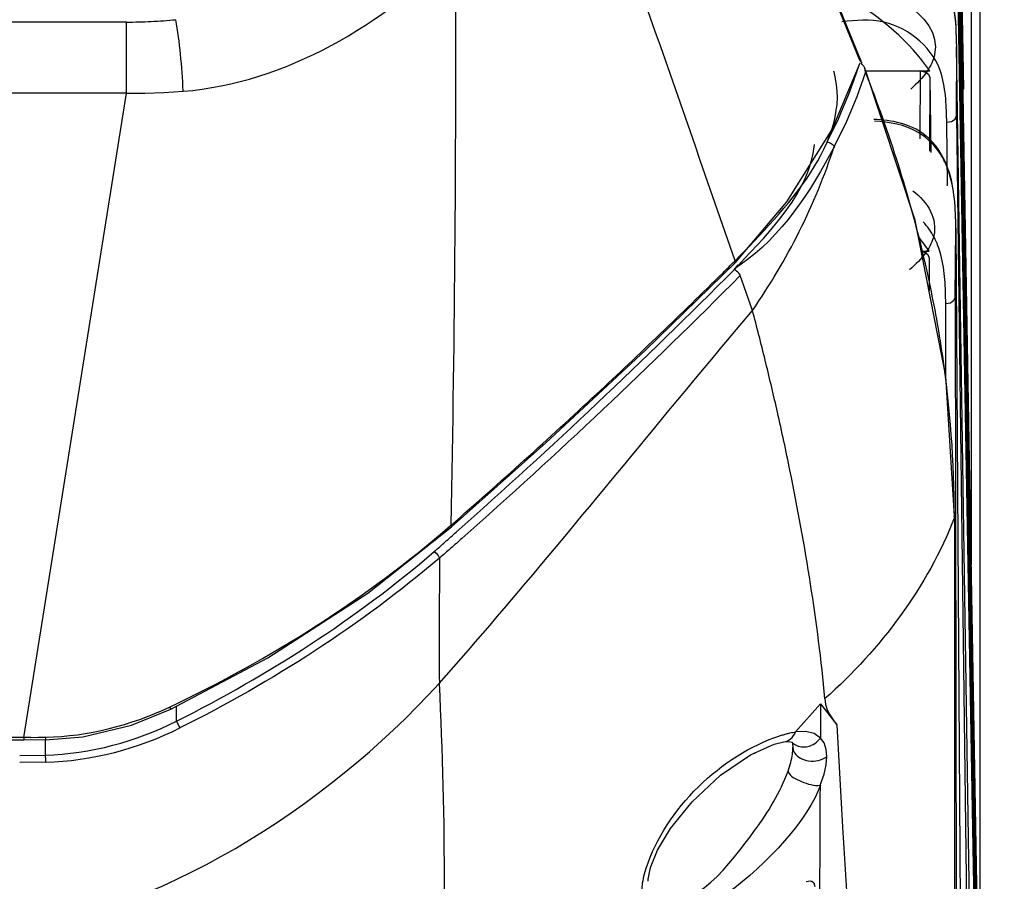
# Paper-space layout 'Sheet' of a CAD drawing. Header units: inches. Extents: x 0.2 to 10.8, y 0.2 to 8.3.
# Tile 418 of 545: x 7.849 to 8.053, y 4.941 to 5.119. Entities that reach past the tile are written whole.
import ezdxf

# ---------------------------------------------------------------- set-up
doc = ezdxf.new("R2010")
doc.units = ezdxf.units.IN
doc.header["$MEASUREMENT"] = 0
doc.layers.get('0').update_dxf_attribs({"lineweight": 5})

psp = doc.layouts.new('Sheet')

# ---------------------------------------------------------------- linework, layer by layer
at = {"color": 0, "linetype": 'ByBlock', "lineweight": -3}
for p, q in [((8.047632, 5.236273), (8.047632, 4.902245)), ((8.045864, 5.006374), (8.045864, 5.235001)), ((8.022801, 5.111168), (7.984269, 5.20568)), ((8.022809, 5.11071), (7.985887, 5.201446)), ((8.042875, 5.191601), (8.044213, 5.10488)), ((8.049637, 4.786553), (8.042863, 5.177339)), ((8.042894, 5.154282), (8.052696, 4.619786)), ((8.042879, 5.141806), (8.052295, 4.619786)), ((8.052058, 4.619786), (8.042888, 5.137296)), ((7.870713, 5.118793), (7.549042, 5.118793)), ((7.870753, 5.104042), (7.870713, 5.118793)), ((8.042765, 5.099424), (8.042821, 5.113642)), ((8.050335, 4.619786), (8.042785, 5.113643)), ((8.023045, 5.110772), (8.022739, 5.111267)), ((8.022808, 5.111161), (8.022868, 5.110956)), ((8.022868, 5.110956), (8.022836, 5.110725)), ((8.017012, 5.096512), (8.022834, 5.110363)), ((8.023094, 5.110316), (8.023045, 5.110772)), ((8.023945, 5.108389), (8.023776, 5.109274)), ((8.023967, 5.1087), (8.037228, 5.1087)), ((8.035245, 5.1087), (8.035212, 5.094587)), ((8.037246, 5.107298), (8.0372, 5.092088)), ((8.037245, 5.107298), (8.037434, 5.091794)), ((7.870753, 5.104042), (7.729634, 5.104042)), ((7.849417, 4.970597), (7.870753, 5.104042)), ((8.042815, 5.099423), (8.048734, 4.619786)), ((8.040934, 5.084879), (8.040769, 5.098002)), ((8.042542, 5.061876), (8.04264, 5.076129)), ((8.04264, 5.076129), (8.045593, 4.619786)), ((8.035489, 5.071331), (8.037118, 5.071331)), ((7.978282, 5.050812), (7.996952, 5.068976)), ((7.996682, 5.067497), (7.997533, 5.068474)), ((7.996682, 5.067497), (7.997584, 5.06845)), ((7.996736, 5.069208), (7.996885, 5.069355)), ((7.996737, 5.069202), (7.996888, 5.069348)), ((7.996889, 5.069348), (7.996955, 5.068978)), ((8.03712, 5.069918), (8.037089, 5.063177)), ((8.000498, 5.059064), (7.997953, 5.066283)), ((8.040572, 5.045452), (8.040546, 5.060468)), ((8.043305, 4.619786), (8.042544, 5.061876)), ((8.000665, 5.058429), (8.000498, 5.059064)), ((7.957659, 5.031633), (7.978282, 5.050812)), ((8.042391, 5.016399), (8.040571, 5.045468)), ((7.938099, 5.014214), (7.957659, 5.031633)), ((8.042341, 5.016153), (8.042325, 5.016395)), ((8.042394, 5.016398), (8.042333, 4.619786)), ((8.042344, 5.016152), (8.042394, 5.016398)), ((7.937888, 5.014468), (7.938036, 5.014591)), ((7.937891, 5.014466), (7.938036, 5.014591)), ((7.938027, 5.014597), (7.938101, 5.014216)), ((7.87966, 4.976875), (7.87993, 4.976431)), ((7.881092, 4.973964), (7.881084, 4.977031)), ((8.009429, 4.97175), (8.014593, 4.977574)), ((8.014593, 4.977575), (8.014583, 4.970459)), ((8.014593, 4.977574), (8.017985, 4.973201)), ((8.017985, 4.9732), (8.019175, 4.952014)), ((7.850921, 4.970602), (7.570338, 4.970597)), ((7.849417, 4.970597), (7.849417, 4.970023)), ((7.850921, 4.970602), (7.852419, 4.970618)), ((7.852419, 4.970618), (7.853913, 4.970643)), ((7.853913, 4.970643), (7.853906, 4.970081)), ((7.849417, 4.970023), (7.570338, 4.970023)), ((7.853903, 4.970073), (7.849417, 4.970024)), ((7.853877, 4.970073), (7.853877, 4.966935)), ((8.008678, 4.96963), (8.008733, 4.969572)), ((7.848585, 4.966867), (7.853877, 4.966935)), ((7.853919, 4.965461), (7.848586, 4.965397))]:
    psp.add_line(p, q, dxfattribs=at)
for points in [[(8.015967, 5.093969), (8.017025, 5.096096), (8.018156, 5.098443), (8.019314, 5.101073), (8.020471, 5.103842), (8.0216, 5.10688), (8.022536, 5.109688)], [(8.022836, 5.110725), (8.022974, 5.110612), (8.023065, 5.110491), (8.023098, 5.110361), (8.023094, 5.110316)], [(8.023776, 5.109274), (8.023572, 5.109665), (8.023165, 5.11005), (8.023043, 5.110076)], [(8.040571, 5.045468), (8.03422, 5.07779), (8.023777, 5.109274)], [(8.023946, 5.108391), (8.022151, 5.103298), (8.019978, 5.09817), (8.017429, 5.093025)], [(8.035245, 5.108698), (8.036244, 5.10851), (8.036969, 5.108002), (8.037245, 5.107298)], [(7.870753, 5.104043), (7.874548, 5.104065), (7.878455, 5.104201), (7.882468, 5.104462)], [(8.04077, 5.098037), (8.04173, 5.098199), (8.042493, 5.098691), (8.042815, 5.099423)], [(7.996953, 5.068977), (8.007605, 5.081537), (8.017012, 5.096512)], [(8.035504, 5.071256), (8.036122, 5.071139), (8.036849, 5.070627), (8.03712, 5.069918)], [(7.997953, 5.066283), (7.997847, 5.06653), (7.997661, 5.06677), (7.997438, 5.067007), (7.997196, 5.067225), (7.996952, 5.067407), (7.996727, 5.067541)], [(8.040542, 5.060468), (8.041512, 5.060645), (8.042255, 5.061151), (8.042544, 5.061876)], [(7.879943, 4.976426), (7.900028, 4.987062), (7.920728, 5.000459), (7.938099, 5.014214)], [(7.934516, 5.009099), (7.93494, 5.008732), (7.935339, 5.008251), (7.935628, 5.007754)], [(8.015522, 4.978621), (8.015647, 4.977428), (8.015998, 4.976317), (8.016538, 4.975267), (8.017212, 4.974239), (8.017985, 4.9732)], [(7.853903, 4.970073), (7.861646, 4.970739), (7.871761, 4.973144), (7.879943, 4.976426)], [(8.014583, 4.970458), (8.013273, 4.971372), (8.011558, 4.971817), (8.009429, 4.97175)], [(8.015893, 4.966657), (8.015759, 4.968113), (8.015322, 4.969438), (8.014583, 4.970458)], [(7.978877, 4.940792), (7.978893, 4.941219), (7.979371, 4.943659), (7.980821, 4.947233), (7.983518, 4.951724), (7.987981, 4.957237), (7.993889, 4.962756), (8.000085, 4.967015), (8.004959, 4.969212), (8.007002, 4.969688)], [(8.007025, 4.969691), (8.007981, 4.969743), (8.008694, 4.969608)], [(8.008694, 4.969608), (8.0088, 4.969315), (8.008877, 4.968496)], [(8.014558, 4.960699), (8.01532, 4.962955), (8.015754, 4.96494), (8.015893, 4.966657)], [(8.011598, 4.940737), (8.012477, 4.940869), (8.012786, 4.940802), (8.013238, 4.940446), (8.013437, 4.939703)]]:
    psp.add_lwpolyline(points, dxfattribs=at)
for centre, radius, start, end in [((-2.439868, 1.461099), 11.042887, 19.071553, 19.5932647), ((3.026825, 5.112288), 4.912166, 358.860524, 0.249732), ((7.999039, 5.103296), 0.019073, 15.72283, 16.21088), ((7.174585, 5.895934), 1.165937, 314.678267, 314.841029), ((7.133149, 5.924491), 1.216602, 311.48716, 315.217751), ((7.133289, 5.92434), 1.218149, 311.487319, 315.219822), ((7.153373, 5.917584), 1.196246, 312.930004, 314.671587), ((7.81113, 5.01624), 0.231211, 0.03847, 8.41025), ((7.115202, 5.958631), 1.252299, 311.07556, 312.929587), ((-7.345088, 5.016677), 15.35975, 359.4754125, 359.7911877)]:
    psp.add_arc(centre, radius, start, end, dxfattribs=at)
for points, knots in [([(8.042821, 5.11366), (8.042739, 5.119067), (8.042267, 5.133174), (8.026771, 5.136531), (8.020103, 5.135631)], [0, 0, 0, 0, 0.4455905, 1, 1, 1, 1]), ([(8.042821, 5.113642), (8.042741, 5.118912), (8.042192, 5.132854), (8.026869, 5.136128), (8.020157, 5.135369)], [0, 0, 0, 0, 0.4383276, 1, 1, 1, 1]), ([(7.870713, 5.118793), (7.872424, 5.118801), (7.875845, 5.118895), (7.879258, 5.119136), (7.880961, 5.119293)], [0, 0, 0, 0, 0.500025, 1, 1, 1, 1]), ([(7.882468, 5.104462), (7.882381, 5.107039), (7.882001, 5.111999), (7.881393, 5.116939), (7.880961, 5.119293)], [0, 0, 0, 0, 0.5185841, 1, 1, 1, 1]), ([(8.039668, 5.107993), (8.038247, 5.113152), (8.030288, 5.119942), (8.021914, 5.119191), (8.01901, 5.118855)], [0, 0, 0, 0, 0.6467342, 1, 1, 1, 1]), ([(8.038258, 5.112062), (8.038, 5.110834), (8.036657, 5.108123), (8.034563, 5.106024), (8.033289, 5.104928)], [0, 0, 0, 0, 0.4275898, 1, 1, 1, 1]), ([(8.040769, 5.098002), (8.040749, 5.099642), (8.040642, 5.102998), (8.040123, 5.106337), (8.039668, 5.107993)], [0, 0, 0, 0, 0.4885055, 1, 1, 1, 1]), ([(8.041074, 5.088277), (8.040134, 5.091029), (8.036344, 5.097029), (8.029293, 5.09854), (8.025643, 5.098619)], [0, 0, 0, 0, 0.44338, 1, 1, 1, 1]), ([(8.039859, 5.09081), (8.038683, 5.092906), (8.03459, 5.097087), (8.028866, 5.098132), (8.025754, 5.098252)], [0, 0, 0, 0, 0.4355557, 1, 1, 1, 1]), ([(8.015962, 5.093969), (8.016263, 5.093931), (8.016861, 5.093738), (8.01729, 5.093277), (8.01745, 5.093022)], [0, 0, 0, 0, 0.5014154, 1, 1, 1, 1]), ([(8.04102, 5.088252), (8.04086, 5.088693), (8.04051, 5.089563), (8.040088, 5.090402), (8.039859, 5.09081)], [0, 0, 0, 0, 0.5006245, 1, 1, 1, 1]), ([(8.04264, 5.076129), (8.042627, 5.078133), (8.042506, 5.082223), (8.041729, 5.08629), (8.04102, 5.088252)], [0, 0, 0, 0, 0.4900258, 1, 1, 1, 1]), ([(8.04264, 5.076142), (8.042627, 5.078149), (8.042498, 5.082239), (8.041748, 5.086305), (8.041074, 5.088277)], [0, 0, 0, 0, 0.4905398, 1, 1, 1, 1]), ([(8.033754, 5.08387), (8.035204, 5.082656), (8.037808, 5.080066), (8.038466, 5.076228), (8.038102, 5.074608)], [0, 0, 0, 0, 0.5324721, 1, 1, 1, 1]), ([(8.03952, 5.070581), (8.039183, 5.071835), (8.038287, 5.074295), (8.036771, 5.076461), (8.035865, 5.077394)], [0, 0, 0, 0, 0.49955, 1, 1, 1, 1]), ([(8.038102, 5.074608), (8.037825, 5.073378), (8.036441, 5.070674), (8.03432, 5.068585), (8.03303, 5.067493)], [0, 0, 0, 0, 0.4273986, 1, 1, 1, 1]), ([(8.037118, 5.071331), (8.036802, 5.071808), (8.036143, 5.072756), (8.035444, 5.073674), (8.035082, 5.074129)], [0, 0, 0, 0, 0.4958596, 1, 1, 1, 1]), ([(8.040546, 5.060468), (8.040543, 5.062126), (8.040468, 5.065522), (8.039971, 5.068904), (8.03952, 5.070581)], [0, 0, 0, 0, 0.4885386, 1, 1, 1, 1]), ([(7.997891, 5.068466), (7.997719, 5.06835), (7.997371, 5.068118), (7.997021, 5.067892), (7.996844, 5.067779)], [0, 0, 0, 0, 0.497826, 1, 1, 1, 1]), ([(8.039182, 5.054349), (8.038755, 5.056918), (8.037814, 5.06205), (8.036708, 5.067148), (8.036114, 5.069692)], [0, 0, 0, 0, 0.4992199, 1, 1, 1, 1]), ([(7.935556, 4.981767), (7.951741, 5.000103), (7.973068, 5.026148), (7.994569, 5.052035), (8.0005, 5.059061)], [0, 0, 0, 0, 0.7267658, 1, 1, 1, 1]), ([(8.005666, 5.037981), (8.004897, 5.041372), (8.003285, 5.048202), (8.001561, 5.055005), (8.000665, 5.058429)], [0, 0, 0, 0, 0.495563, 1, 1, 1, 1]), ([(8.039855, 5.050057), (8.039749, 5.050773), (8.039531, 5.052205), (8.0393, 5.053635), (8.039182, 5.054349)], [0, 0, 0, 0, 0.4998252, 1, 1, 1, 1]), ([(8.008265, 5.025933), (8.007855, 5.027935), (8.00701, 5.031956), (8.006123, 5.035967), (8.005666, 5.037981)], [0, 0, 0, 0, 0.4973817, 1, 1, 1, 1]), ([(7.934516, 5.009099), (7.93528, 5.009769), (7.936806, 5.01111), (7.93833, 5.012455), (7.93909, 5.013129)], [0, 0, 0, 0, 0.5001462, 1, 1, 1, 1]), ([(7.940257, 5.011822), (7.939488, 5.011142), (7.937947, 5.009781), (7.936404, 5.008425), (7.935631, 5.007747)], [0, 0, 0, 0, 0.4998509, 1, 1, 1, 1]), ([(7.881092, 4.973964), (7.881189, 4.973737), (7.881415, 4.973262), (7.881655, 4.972792), (7.88179, 4.972547)], [0, 0, 0, 0, 0.4675212, 1, 1, 1, 1]), ([(8.005125, 4.97057), (8.00539, 4.970667), (8.005915, 4.970852), (8.006446, 4.971021), (8.006708, 4.9711)], [0, 0, 0, 0, 0.5066395, 1, 1, 1, 1]), ([(8.006708, 4.9711), (8.00697, 4.971179), (8.007488, 4.971326), (8.008011, 4.971456), (8.008269, 4.971515)], [0, 0, 0, 0, 0.5071083, 1, 1, 1, 1]), ([(8.007003, 4.969688), (8.007502, 4.969752), (8.008566, 4.970232), (8.009208, 4.971195), (8.009429, 4.97175)], [0, 0, 0, 0, 0.4574214, 1, 1, 1, 1]), ([(8.008269, 4.971515), (8.008464, 4.97156), (8.008849, 4.971643), (8.009237, 4.971716), (8.009429, 4.97175)], [0, 0, 0, 0, 0.5057138, 1, 1, 1, 1]), ([(8.009404, 4.96905), (8.010146, 4.968622), (8.012243, 4.968387), (8.013966, 4.969603), (8.014583, 4.970458)], [0, 0, 0, 0, 0.4481545, 1, 1, 1, 1]), ([(8.008733, 4.969572), (8.008833, 4.969469), (8.009046, 4.969278), (8.009283, 4.96912), (8.009404, 4.96905)], [0, 0, 0, 0, 0.5060313, 1, 1, 1, 1]), ([(8.008771, 4.967121), (8.008805, 4.967358), (8.008857, 4.967818), (8.008877, 4.968281), (8.008877, 4.968503)], [0, 0, 0, 0, 0.5187873, 1, 1, 1, 1]), ([(8.008877, 4.968503), (8.008878, 4.968312), (8.008936, 4.967919), (8.009101, 4.967559), (8.009206, 4.967389)], [0, 0, 0, 0, 0.4892391, 1, 1, 1, 1]), ([(7.853877, 4.966935), (7.853889, 4.966702), (7.853906, 4.966211), (7.853916, 4.965719), (7.853919, 4.965461)], [0, 0, 0, 0, 0.4747048, 1, 1, 1, 1]), ([(8.000445, 4.967158), (8.000599, 4.967219), (8.000903, 4.967345), (8.001202, 4.96748), (8.001351, 4.96755)], [0, 0, 0, 0, 0.5013091, 1, 1, 1, 1]), ([(8.00786, 4.963605), (8.008071, 4.964201), (8.008434, 4.965359), (8.008689, 4.966547), (8.008771, 4.967121)], [0, 0, 0, 0, 0.522221, 1, 1, 1, 1]), ([(8.009206, 4.967389), (8.009789, 4.966439), (8.012278, 4.965297), (8.014884, 4.965844), (8.015893, 4.966657)], [0, 0, 0, 0, 0.4624544, 1, 1, 1, 1]), ([(8.000934, 4.951279), (8.002353, 4.953179), (8.004969, 4.957122), (8.007076, 4.961386), (8.00786, 4.963605)], [0, 0, 0, 0, 0.5018793, 1, 1, 1, 1]), ([(8.00786, 4.963605), (8.008234, 4.962494), (8.010883, 4.961337), (8.01325, 4.960484), (8.014558, 4.960699)], [0, 0, 0, 0, 0.4691994, 1, 1, 1, 1]), ([(7.97764, 4.93876), (7.977612, 4.939325), (7.97769, 4.940528), (7.977953, 4.941699), (7.978124, 4.942306)], [0, 0, 0, 0, 0.4728636, 1, 1, 1, 1])]:
    psp.add_open_spline(points, degree=3, knots=knots, dxfattribs=at)
for points in [[(7.882468, 5.104462), (7.903597, 5.106178), (7.924379, 5.118297), (7.938945, 5.133698)], [(8.018146, 5.129708), (8.02637, 5.126256), (8.040089, 5.120791), (8.038258, 5.112062)], [(8.037228, 5.1087), (8.03309, 5.11482), (8.027108, 5.11976), (8.020749, 5.12352)], [(7.996889, 5.069348), (8.00719, 5.079866), (8.021387, 5.094293), (8.017398, 5.108465)], [(8.036114, 5.069692), (8.033042, 5.082855), (8.028887, 5.095792), (8.023938, 5.10837)], [(7.997584, 5.06845), (8.004344, 5.075606), (8.012317, 5.083624), (8.013366, 5.093413)], [(8.017471, 5.093018), (8.012569, 5.083769), (8.006566, 5.074325), (7.997891, 5.068466)], [(8.000497, 5.059064), (8.007699, 5.069463), (8.013538, 5.080989), (8.017429, 5.093024)], [(8.015522, 4.97862), (8.014014, 4.994504), (8.01146, 5.010301), (8.008265, 5.025933)], [(8.042341, 5.016153), (8.036821, 5.001801), (8.027026, 4.988824), (8.015522, 4.978621)], [(7.87966, 4.976875), (7.900525, 4.986796), (7.920434, 4.999333), (7.937891, 5.014466)], [(7.881092, 4.973964), (7.900153, 4.983503), (7.918343, 4.995217), (7.934517, 5.009098)], [(7.935626, 5.007756), (7.919262, 4.993899), (7.901, 4.982073), (7.88179, 4.972547)], [(7.935626, 5.007756), (7.93557, 4.999098), (7.935465, 4.990439), (7.935584, 4.981782)], [(7.842668, 4.929212), (7.877859, 4.934419), (7.911515, 4.955545), (7.93555, 4.981772)], [(7.935554, 4.981769), (7.936835, 4.953499), (7.937153, 4.925098), (7.935099, 4.896874)], [(7.853913, 4.970643), (7.862741, 4.970823), (7.871685, 4.973085), (7.87966, 4.976875)], [(7.853877, 4.966935), (7.863244, 4.967173), (7.872726, 4.969747), (7.881092, 4.973964)], [(7.853919, 4.965461), (7.863502, 4.965692), (7.873204, 4.968283), (7.88179, 4.972547)], [(7.978124, 4.942306), (7.981662, 4.954846), (7.992899, 4.966066), (8.005125, 4.97057)], [(8.014559, 4.960698), (8.00984, 4.946916), (7.980012, 4.922632), (7.977817, 4.937034)], [(8.019169, 4.952005), (8.020529, 4.928576), (8.022087, 4.905151), (8.024238, 4.881781)], [(7.980777, 4.937166), (7.988341, 4.933996), (7.996026, 4.944707), (8.000934, 4.951279)]]:
    psp.add_open_spline(points, degree=3, dxfattribs=at)

doc.saveas('drawing.dxf')
